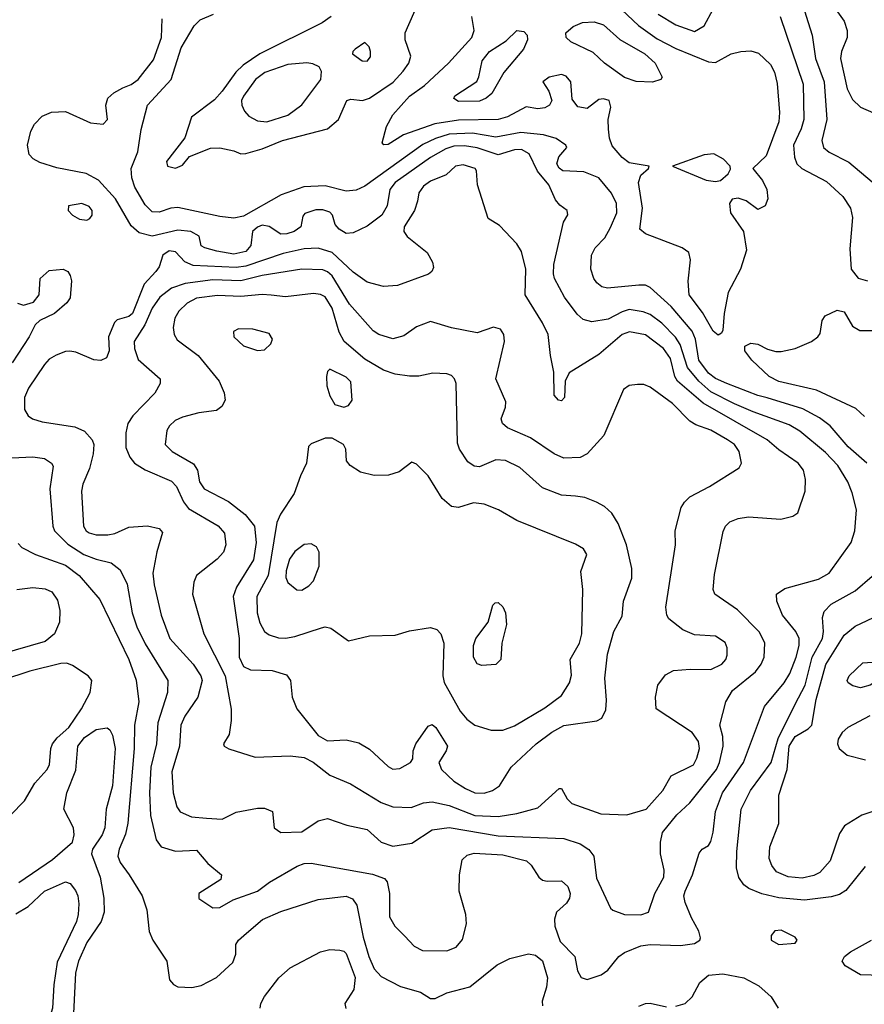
# Model space of a CAD drawing. Extents: x 1173029 to 1307123, y 522559 to 678521.
# Tile 485 of 623: x 1233639 to 1237251, y 622871 to 627081. Entities that reach past the tile are written whole.
import ezdxf

# ---------------------------------------------------------------- set-up
doc = ezdxf.new("R2010")
doc.units = 0

msp = doc.modelspace()

# ---------------------------------------------------------------- linework, layer by layer
at = {"layer": '0CON10XD'}
for points in [[(1234970, 627095), (1234931.9, 627068.1), (1234665, 626935.2), (1234593.6, 626886.4), (1234562.6, 626857.4), (1234505, 626776.1), (1234471, 626739), (1234374, 626665), (1234344.5, 626575.5), (1234265.8, 626475), (1234270, 626455), (1234305, 626445.6), (1234335, 626459.2), (1234364.1, 626495.9), (1234455, 626531.1), (1234495, 626533.3), (1234555, 626520.8), (1234585, 626508), (1234605, 626509.2), (1234675, 626529.1), (1234762.5, 626565), (1234955, 626614.6), (1235002.5, 626655), (1235038, 626735), (1235055, 626741.4), (1235105, 626735.6), (1235135, 626746.2), (1235235.9, 626814.1), (1235278.8, 626861.2), (1235302.7, 626895), (1235311.5, 626925), (1235286.4, 626995), (1235286.8, 627025), (1235345, 627157.5)], [(1236978.3, 627175), (1237028, 627015), (1237041.7, 626915), (1237078.4, 626815), (1237090, 626655), (1237069.3, 626565), (1237076.2, 626535), (1237101.1, 626515), (1237185, 626471.5), (1237285, 626388.2)], [(1237261.8, 625185), (1237181.3, 625255), (1237105.2, 625345.2), (1237059.4, 625379.4), (1236987.1, 625417.1), (1236835, 625464.8), (1236795, 625474.4), (1236662.7, 625525), (1236615, 625546.4), (1236585, 625569.2), (1236542.4, 625625), (1236529.1, 625715), (1236515, 625749.7), (1236425, 625854.7), (1236335, 625935.4), (1236315, 625945.4), (1236286.7, 625946.7), (1236152.6, 625932.6), (1236128.6, 625938.6), (1236106.1, 625956.1), (1236093.5, 625975), (1236081.5, 626015), (1236083.5, 626075), (1236099.5, 626105), (1236141.2, 626148.8), (1236165, 626193.3), (1236192.3, 626255), (1236190.9, 626295), (1236169.3, 626339.3), (1236115.3, 626405.3), (1236051.2, 626431.2), (1235961.1, 626435), (1235945, 626446.2), (1235935.9, 626465), (1235944.7, 626495), (1235978.8, 626535), (1235974.2, 626545), (1235932.5, 626572.5), (1235879, 626589), (1235781.1, 626598.9), (1235675, 626579.3), (1235575, 626596.2), (1235475, 626591.9), (1235416.2, 626573.8), (1235362, 626548), (1235115, 626369.7), (1235077.5, 626352.5), (1235035, 626347.8), (1234945, 626370.8), (1234853.1, 626366.9), (1234757.3, 626332.7), (1234595, 626241.3), (1234555, 626233), (1234495, 626239), (1234315, 626278), (1234285, 626275.4), (1234235, 626257.5), (1234205, 626259.6), (1234175, 626289.5), (1234131.5, 626365), (1234118.8, 626405), (1234115.6, 626444.4), (1234144.5, 626515.5), (1234157.8, 626612.2), (1234185.6, 626715), (1234286.1, 626825), (1234329.7, 626960.3), (1234385.3, 627054.7), (1234409.8, 627080.2), (1234467.5, 627105)], [(1236213.9, 627123.9), (1236285, 627056.8), (1236365, 626999.8), (1236445, 626958.1), (1236585, 626901.5), (1236615, 626898.2), (1236682, 626935), (1236722.5, 626945), (1236765, 626947.8), (1236797.8, 626937.8), (1236849.4, 626889.4), (1236866.7, 626856.7), (1236877.7, 626807.7), (1236887.9, 626685), (1236884.8, 626645), (1236830.7, 626499.3), (1236773.8, 626445), (1236815, 626394), (1236834.2, 626355), (1236838.8, 626315), (1236826.7, 626285), (1236795, 626270), (1236745, 626306.2), (1236711.7, 626318.3), (1236685.9, 626314.1), (1236674.4, 626295.6), (1236678.6, 626255), (1236734.3, 626175), (1236746.5, 626095), (1236721.5, 626015), (1236668.7, 625915), (1236650.8, 625825), (1236646, 625754), (1236639.3, 625740.7), (1236625, 625732.5)], [(1236369.5, 627105), (1236445, 627059.6), (1236525, 627030.9), (1236565.8, 627055), (1236605, 627125.8)], [(1237135.4, 627115), (1237164.6, 627075), (1237177.8, 627035), (1237177.8, 627005), (1237152.9, 626945), (1237148.8, 626915), (1237176.9, 626785), (1237199.6, 626739.6), (1237235, 626706.5), (1237345, 626659.2)], [(1233575, 625206.2), (1233695, 625212.1), (1233745, 625205.5), (1233775, 625185.6), (1233782.4, 625172.4), (1233767.3, 625075), (1233780.7, 624915), (1233788, 624895), (1233845, 624839.2), (1233912.9, 624795), (1233965, 624774.2), (1234029.1, 624759.1), (1234068.7, 624728.7), (1234097.7, 624667.7), (1234120, 624545), (1234139.5, 624485), (1234175, 624411.8), (1234271.8, 624255), (1234270.7, 624205), (1234229.2, 624075), (1234223.8, 623985), (1234199.1, 623885), (1234193, 623775), (1234198.5, 623678.5), (1234222.5, 623575), (1234243.8, 623543.8), (1234305, 623526.4), (1234395, 623530), (1234443.1, 623473.1), (1234502, 623425), (1234498.8, 623405), (1234404.3, 623345), (1234405, 623323.8), (1234465, 623284.2), (1234495, 623284.4), (1234552.2, 623317.8), (1234656.2, 623355), (1234706.9, 623393.1), (1234825, 623462.2), (1234855, 623472.7), (1234885.5, 623474.5), (1235147.7, 623427.7), (1235199.3, 623409.3), (1235210, 623395), (1235219.5, 623345), (1235219.4, 623245), (1235243.1, 623205), (1235285, 623161.9), (1235325, 623119.2), (1235361.3, 623101.3), (1235465, 623100), (1235505, 623115.6), (1235531.8, 623148.2), (1235549.6, 623215), (1235546, 623255), (1235518.7, 623355), (1235518.9, 623425), (1235531.1, 623488.9), (1235551.6, 623508.4), (1235582.7, 623517.3), (1235705, 623509.6), (1235805.6, 623485), (1235826.1, 623466.1), (1235858.2, 623415), (1235875, 623401.8), (1235895, 623396.9), (1235955, 623399.1), (1235982.7, 623375), (1235993, 623345), (1235990, 623325), (1235976.4, 623303.6), (1235934, 623265), (1235925.2, 623235), (1235926.5, 623205), (1235949.7, 623139.7), (1236012.1, 623075), (1236023.6, 623013.6), (1236040, 622985), (1236065, 622976.7), (1236125, 622997.5), (1236153.6, 623016.4), (1236176.9, 623045), (1236201.4, 623075), (1236225, 623092.2), (1236295, 623121.1), (1236335, 623126.7), (1236465, 623123.1), (1236525, 623131.5), (1236548, 623145), (1236550.8, 623155), (1236543.2, 623183.2), (1236511.2, 623241.2), (1236485, 623306), (1236479.4, 623335), (1236484.2, 623355), (1236516.4, 623425), (1236545, 623517.5), (1236557.5, 623535), (1236585, 623550), (1236595, 623566.7), (1236605, 623607.5), (1236613.7, 623695), (1236644.8, 623775), (1236734.7, 623905), (1236823.2, 624145), (1236907.3, 624245), (1236932.7, 624285), (1236959.5, 624355), (1236971.6, 624405), (1236972.2, 624435), (1236958.5, 624465), (1236900.9, 624535), (1236876.9, 624595), (1236875.8, 624625), (1236911.4, 624648.6), (1237055, 624688.2), (1237100, 624715), (1237194.7, 624845.3), (1237209.7, 624895), (1237216.7, 624985), (1237198.6, 625058.6), (1237179.7, 625105), (1237137.6, 625175), (1237085, 625230.8), (1236975, 625321.3), (1236929.4, 625349.4), (1236775, 625403.7), (1236695, 625438.5), (1236595, 625489.4), (1236542.5, 625535), (1236494.5, 625594.5), (1236462.5, 625692.5), (1236443.6, 625723.6), (1236385, 625783.3), (1236335, 625820.5), (1236305, 625832.5), (1236245, 625841.4), (1236215, 625832.3), (1236155, 625800.5), (1236085, 625789.2), (1236048.5, 625798.5), (1236022, 625822), (1235968.5, 625895), (1235925.5, 625975), (1235920.9, 625995), (1235923.5, 626035), (1235964.3, 626215.7), (1235983, 626247), (1235980, 626265), (1235948.1, 626288.1), (1235930.4, 626310.4), (1235901.6, 626375), (1235853.3, 626433.3), (1235817.9, 626507.9), (1235785, 626526.7), (1235755, 626524.8), (1235685, 626504), (1235595, 626532.7), (1235541.3, 626541.3), (1235495, 626540), (1235461.7, 626528.3), (1235395, 626492), (1235243.7, 626385), (1235222.1, 626355), (1235209.8, 626285), (1235187.5, 626245), (1235125, 626198.2), (1235065, 626169.5), (1235035, 626166.4), (1235004.2, 626185), (1234988, 626205), (1234976.2, 626245), (1234965, 626258.6), (1234935, 626268.5), (1234905, 626268.5), (1234857.3, 626252.7), (1234849.5, 626240.5), (1234840.8, 626195), (1234812.9, 626175), (1234781.2, 626165), (1234755, 626164.3), (1234705, 626196.9), (1234675, 626202.2), (1234655, 626194.2), (1234634.1, 626175), (1234627.6, 626115), (1234605, 626089.3), (1234555, 626079.1), (1234481.8, 626091.8), (1234430, 626105), (1234415, 626114.3), (1234405.8, 626155.8), (1234370, 626175), (1234315, 626181.6), (1234205, 626155.2), (1234149.3, 626169.3), (1234115, 626200), (1234048.6, 626315), (1233975.6, 626395.6), (1233923, 626423), (1233797.7, 626447.7), (1233725, 626470.6), (1233696.6, 626486.6), (1233679.2, 626505), (1233672.5, 626545), (1233686.5, 626605), (1233701.5, 626635), (1233735, 626668.2), (1233775, 626685.5), (1233835, 626688.5), (1233940.7, 626640.7), (1233995, 626633.8), (1234013.8, 626655), (1234007.5, 626715), (1234015.5, 626745), (1234041.3, 626768.7), (1234079.5, 626789.5), (1234115.5, 626804.5), (1234144.7, 626825), (1234210.3, 626909.7), (1234244.8, 627005), (1234248.1, 627085)], [(1236625, 625732.5), (1236605, 625750), (1236559.4, 625829.4), (1236502, 625905), (1236497.3, 625962.7), (1236507.1, 626055), (1236500.8, 626085), (1236472, 626105), (1236315.3, 626165.3), (1236291.4, 626185), (1236301.6, 626275), (1236284.3, 626385.7), (1236294.3, 626415.7), (1236327.5, 626445), (1236330, 626455), (1236245, 626469.5), (1236215, 626492.3), (1236171.7, 626541.7), (1236160.4, 626575), (1236156.4, 626613.6), (1236155.6, 626655), (1236166.8, 626706.8), (1236159.2, 626735), (1236135, 626743.1), (1236115, 626740), (1236065, 626701.2), (1236025, 626708.8), (1236001.7, 626741.7), (1235995.6, 626815), (1235975, 626839.5), (1235955, 626847.1), (1235903.3, 626835), (1235876.2, 626815), (1235902, 626775), (1235914, 626735), (1235904.2, 626715.8), (1235885, 626704.2), (1235855, 626700), (1235805, 626708.1), (1235725, 626665.3), (1235685.5, 626654.5), (1235515, 626651.4), (1235414.5, 626635.5), (1235280.5, 626589.5), (1235215, 626547.1), (1235196.1, 626546.1), (1235188.8, 626555), (1235206.9, 626625), (1235233.9, 626675), (1235305, 626754), (1235370.1, 626799.9), (1235473.1, 626895), (1235572.2, 627005), (1235581.8, 627035), (1235572.1, 627095)], [(1236345, 626813.8), (1236275, 626817.1), (1236225, 626833.8), (1236138.9, 626895), (1236090.9, 626940.9), (1235995.9, 626985.9), (1235975.7, 627005), (1235974.2, 627025), (1236005, 627052.7), (1236045, 627068.5), (1236095, 627071.5), (1236135, 627058.8), (1236205.8, 626995.8), (1236311.5, 626935), (1236355.6, 626895), (1236386.2, 626835), (1236380, 626825), (1236345, 626813.8)], [(1236890.3, 627095), (1236989.3, 626805), (1236992.3, 626655), (1236981.2, 626615), (1236947.6, 626545), (1236952.7, 626492.7), (1236962.7, 626465), (1236983.5, 626445), (1237089.7, 626389.7), (1237158.5, 626325), (1237191.8, 626275), (1237200, 626235), (1237188.3, 626101.7), (1237194.5, 626015), (1237225, 625976.5), (1237264.7, 625964.7)], [(1235515, 626731.8), (1235495, 626743.8), (1235499.2, 626755), (1235593, 626817), (1235602.7, 626837.3), (1235616.5, 626905), (1235647.9, 626945), (1235718.9, 626991.1), (1235765, 627034.3), (1235795, 627030.8), (1235808.6, 627015), (1235810, 626995), (1235792.9, 626955), (1235709.2, 626855), (1235658, 626765), (1235634, 626745), (1235605, 626732.9), (1235515, 626731.8)], [(1235125, 626904.2), (1235138.3, 626921.7), (1235139.4, 626945), (1235132.5, 626965), (1235115, 626983.8), (1235073.3, 626955), (1235063.3, 626945), (1235062.5, 626935), (1235103.3, 626905), (1235125, 626904.2)], [(1234695, 626644.1), (1234785, 626672.8), (1234845, 626716.5), (1234926.7, 626825), (1234929.4, 626859.4), (1234918.9, 626878.9), (1234892.5, 626892.5), (1234867.2, 626897.2), (1234785, 626889.2), (1234686.5, 626855), (1234647.2, 626825), (1234595, 626754.4), (1234587.3, 626735), (1234588.9, 626715), (1234599.5, 626689.5), (1234618.7, 626668.7), (1234655, 626648.9), (1234695, 626644.1)], [(1236615, 626388.9), (1236635, 626392.9), (1236668.2, 626421.8), (1236677.9, 626442.1), (1236677.1, 626455), (1236649.1, 626485), (1236607.7, 626507.7), (1236566.4, 626503.6), (1236430, 626455), (1236575, 626395.5), (1236615, 626388.9)], [(1236295, 623253.3), (1236327.1, 623265), (1236354.7, 623345.3), (1236393.2, 623415), (1236394.6, 623445), (1236379.5, 623515), (1236379.5, 623565), (1236387.9, 623605), (1236448.6, 623681.4), (1236505, 623732.7), (1236618.1, 623875), (1236631.6, 623905), (1236647.4, 623975), (1236645.9, 624015.9), (1236633.5, 624065), (1236657.9, 624165), (1236687.4, 624212.6), (1236785, 624292.5), (1236810, 624325), (1236822, 624355), (1236825.3, 624415.3), (1236802.9, 624462.9), (1236707.8, 624557.8), (1236611.4, 624625), (1236604.4, 624645), (1236609.5, 624709.5), (1236646.6, 624893.4), (1236656.5, 624915), (1236675, 624934.4), (1236711.7, 624948.3), (1236755, 624955.5), (1236894.4, 624945.6), (1236945, 624958), (1236966.8, 624973.2), (1236997.8, 625065), (1236998.9, 625115), (1236990, 625155), (1236967.8, 625185), (1236885, 625242.3), (1236835.2, 625285.2), (1236560.9, 625440.9), (1236451.1, 625535), (1236440.2, 625555), (1236421.9, 625631.9), (1236391.9, 625675), (1236315, 625733.2), (1236246.3, 625746.3), (1236214.6, 625735), (1236115, 625649.6), (1235988.6, 625571.4), (1235972, 625535), (1235968, 625465), (1235955, 625451.2), (1235942.5, 625455), (1235923.8, 625475), (1235923.6, 625573.6), (1235908, 625645), (1235898.5, 625735), (1235874.5, 625785), (1235800.4, 625905), (1235802.7, 626015), (1235785, 626090), (1235765, 626123.3), (1235690.7, 626200.7), (1235641.7, 626231.7), (1235595.8, 626375), (1235592, 626435), (1235586.2, 626445), (1235535, 626460.8), (1235502.5, 626455), (1235462, 626418), (1235395, 626391.1), (1235365, 626369.5), (1235345, 626341.2), (1235339.5, 626305), (1235326.4, 626265), (1235282.3, 626195), (1235280.9, 626175), (1235295, 626153.8), (1235381.4, 626085), (1235404.2, 626045), (1235407.9, 626022.1), (1235400.8, 626005), (1235387.1, 625992.9), (1235255, 625944.7), (1235195, 625940.4), (1235125, 625959.3), (1235065, 626001.1), (1234975.4, 626085.4), (1234915, 626103.9), (1234855, 626100.9), (1234765, 626080.8), (1234605, 626027.6), (1234565, 626021.2), (1234380.7, 626030.7), (1234345.2, 626045.2), (1234305, 626089.1), (1234277.2, 626092.8), (1234250.6, 626075), (1234235.6, 626025), (1234221.1, 626005), (1234170.3, 625949.7), (1234121.3, 625825), (1234105, 625812), (1234055, 625797.5), (1234043.8, 625786.2), (1234017.8, 625725), (1234021.9, 625665), (1234010, 625635), (1233985, 625624.4), (1233955, 625627.1), (1233879.3, 625659.3), (1233853.4, 625663.4), (1233835, 625662.5), (1233795, 625646.5), (1233765, 625628.9), (1233745, 625606.9), (1233676.4, 625505), (1233659.6, 625465), (1233658.6, 625415), (1233675, 625388), (1233693.8, 625373.8), (1233735, 625361.2), (1233875, 625340), (1233915, 625321.5), (1233948.9, 625285), (1233955.9, 625265), (1233953.4, 625225), (1233937.8, 625162.2), (1233909.1, 625095), (1233902.7, 625065), (1233911.1, 624915), (1233922.7, 624895), (1233935, 624887.5), (1233965, 624878.8), (1234015, 624878.7), (1234045, 624884.6), (1234105, 624911.8), (1234185, 624917.5), (1234235, 624905.6), (1234248.8, 624888.8), (1234224.5, 624805.5), (1234208.2, 624715), (1234213.4, 624665), (1234243.2, 624535), (1234280.4, 624435), (1234380, 624325), (1234413.4, 624275), (1234419.1, 624255), (1234401.1, 624185), (1234345, 624102.7), (1234327.6, 624065), (1234321.4, 623975), (1234288.9, 623865), (1234295.3, 623775.3), (1234311.1, 623715), (1234325, 623693.6), (1234373.2, 623673.2), (1234437, 623667), (1234505, 623662), (1234565, 623692), (1234655, 623710), (1234685, 623710), (1234720, 623695), (1234726.2, 623625), (1234755, 623605.7), (1234845, 623608.5), (1234914.6, 623655.4), (1234955, 623665.5), (1235037.4, 623637.4), (1235125, 623619.1), (1235184.2, 623564.2), (1235235, 623547.6), (1235315, 623560.7), (1235402.6, 623617.4), (1235475, 623627.1), (1235685, 623591.1), (1235965, 623579.5), (1236035, 623556.6), (1236073, 623533), (1236094.5, 623505), (1236105, 623410), (1236165, 623282.5), (1236175, 623273.3), (1236225.7, 623255.7), (1236295, 623253.3)], [(1233925, 626224.2), (1233939.1, 626230.9), (1233949.2, 626245), (1233948.1, 626265), (1233935, 626282.9), (1233904.4, 626295.6), (1233847.5, 626285), (1233846.2, 626265), (1233864, 626245), (1233895, 626228.6), (1233925, 626224.2)], [(1233628.8, 625868.8), (1233655, 625860), (1233697.3, 625872.7), (1233721.2, 625905), (1233726.7, 625975), (1233765, 626008.8), (1233825, 626013.8), (1233843.9, 626003.9), (1233855, 625987.5), (1233860, 625965), (1233855, 625892.5), (1233839.5, 625870.5), (1233787.5, 625825), (1233724.5, 625795.5), (1233705, 625776), (1233679.1, 625725), (1233606.6, 625613.4)], [(1235685, 623674.8), (1235765, 623686.9), (1235855, 623710.6), (1235945, 623793.8), (1235955, 623793.3), (1235980.2, 623750.2), (1236000.3, 623730.3), (1236123.3, 623685), (1236235, 623681.3), (1236318.1, 623705), (1236389.1, 623785), (1236425, 623847.5), (1236519.6, 623895), (1236535, 623924.2), (1236545.2, 623965), (1236541.4, 623995), (1236515, 624033.8), (1236360, 624135), (1236357.5, 624185), (1236368, 624235), (1236400.3, 624279.7), (1236435, 624298.6), (1236505.3, 624304.7), (1236595, 624302.4), (1236640.9, 624325), (1236659.1, 624345), (1236664.4, 624364.4), (1236664.3, 624395), (1236655, 624418), (1236614.5, 624444.5), (1236525, 624450.5), (1236475, 624472.2), (1236415, 624520), (1236405.5, 624535.5), (1236401.3, 624568.7), (1236443.8, 624835), (1236442, 624895), (1236467.5, 624995), (1236481.5, 625018.5), (1236505, 625041.1), (1236589.2, 625085), (1236715.8, 625165), (1236725.7, 625185), (1236715.7, 625234.3), (1236695.5, 625265), (1236665, 625284.7), (1236595, 625325.3), (1236529.5, 625349.5), (1236505, 625364.6), (1236429.9, 625439.9), (1236335, 625510), (1236308.1, 625521.9), (1236281.1, 625521.1), (1236245, 625516.9), (1236220.8, 625499.2), (1236136.2, 625303.8), (1236066, 625225), (1236035, 625208.6), (1235965, 625206.2), (1235924.8, 625224.8), (1235823.3, 625293.3), (1235725, 625335.5), (1235702.9, 625355), (1235698.1, 625375), (1235716.2, 625423.8), (1235717, 625447), (1235675.5, 625545), (1235711.3, 625705), (1235709.2, 625735), (1235695, 625757.8), (1235665, 625766.5), (1235595, 625742.2), (1235485, 625762.9), (1235395, 625790), (1235335, 625768), (1235281.1, 625728.9), (1235235, 625716.9), (1235175, 625735.5), (1235150.8, 625750.8), (1235048.7, 625865), (1234975, 625985.3), (1234955, 626003.3), (1234935, 626011.6), (1234845, 626013.8), (1234675, 625988), (1234584.9, 625965.1), (1234465, 625969.4), (1234346.6, 625953.4), (1234287.2, 625932.8), (1234238.2, 625895), (1234205, 625847.7), (1234173.6, 625776.4), (1234128.7, 625705), (1234128.9, 625675), (1234145, 625627.5), (1234239.4, 625545), (1234240, 625525), (1234216.1, 625483.9), (1234122.7, 625387.3), (1234101.4, 625355), (1234092.2, 625315), (1234091.9, 625251.9), (1234110, 625210), (1234130, 625185), (1234175.7, 625155.7), (1234287.5, 625107.5), (1234308.8, 625085), (1234339.8, 625019.8), (1234361.1, 624991.1), (1234487.5, 624917.5), (1234514.6, 624885), (1234519.6, 624835), (1234510, 624805), (1234482.5, 624775), (1234395.4, 624704.6), (1234383.6, 624676.4), (1234377.9, 624625), (1234425.9, 624455), (1234517.4, 624275), (1234543.1, 624133.1), (1234543.6, 624085), (1234534.3, 624025), (1234510, 623985), (1234513.3, 623975), (1234533.4, 623963.4), (1234645, 623928.1), (1234795, 623933.9), (1234855, 623926.6), (1234894, 623906), (1234965, 623850.9), (1235053.3, 623813.3), (1235185, 623734), (1235235, 623716.1), (1235312.4, 623712.4), (1235365, 623733.1), (1235402.6, 623737.4), (1235475, 623721), (1235585, 623678), (1235685, 623674.8)], [(1235625, 623774), (1235660, 623785), (1235690, 623805), (1235740, 623885), (1235847.1, 623985), (1235915, 624034.7), (1235965, 624063.1), (1236107.5, 624082.5), (1236127.5, 624095), (1236145, 624130), (1236148, 624172), (1236141.1, 624265), (1236152.3, 624367.7), (1236180, 624465), (1236215, 624530), (1236221.4, 624595), (1236256.6, 624693.4), (1236256.5, 624735), (1236233.9, 624835), (1236197.4, 624927.4), (1236171.1, 624971.1), (1236139.8, 624999.8), (1236105, 625018.2), (1236055, 625038.8), (1236015, 625043.8), (1235955, 625047.7), (1235875, 625079.1), (1235776.9, 625166.9), (1235715.9, 625195.9), (1235675, 625198.8), (1235605, 625168.8), (1235582.3, 625172.3), (1235555, 625190), (1235519.2, 625245), (1235510.5, 625270.5), (1235505.5, 625525), (1235498.6, 625545), (1235485, 625559.2), (1235465, 625566.9), (1235405, 625569.5), (1235345, 625557.3), (1235305, 625556.9), (1235245, 625566), (1235195, 625582.7), (1235115, 625629.7), (1235026.5, 625705), (1235004.2, 625745), (1234975, 625847.5), (1234945, 625896.2), (1234925, 625906.6), (1234895, 625910.7), (1234775, 625895.9), (1234713.4, 625903.4), (1234675, 625906.6), (1234585, 625897.9), (1234485, 625902.4), (1234395, 625889.8), (1234355, 625868.7), (1234319.2, 625835), (1234302.1, 625805), (1234295.6, 625765.6), (1234299.4, 625735), (1234312.6, 625712.6), (1234402.5, 625645), (1234491.9, 625535), (1234512.9, 625485), (1234517.5, 625455), (1234503.4, 625426.6), (1234479.7, 625410.3), (1234405, 625399.5), (1234335, 625381.8), (1234303.1, 625366.9), (1234278.9, 625345), (1234267.5, 625325), (1234260, 625265), (1234290, 625235), (1234382.4, 625182.4), (1234398.9, 625155), (1234407.5, 625105), (1234427.1, 625075), (1234531.5, 625021.5), (1234603.5, 624965), (1234642.4, 624915), (1234650, 624845), (1234638.7, 624771.3), (1234565.4, 624655), (1234552.1, 624615), (1234577.3, 624435), (1234577.7, 624355), (1234595, 624315.7), (1234625, 624301.1), (1234718.3, 624298.3), (1234780, 624280), (1234796.9, 624255), (1234803.3, 624185), (1234824.5, 624135), (1234915, 624021.1), (1234955, 623998), (1235035, 624001.8), (1235089.1, 623989.1), (1235135, 623961.8), (1235215, 623888.1), (1235235, 623876.7), (1235265, 623880), (1235310, 623905), (1235319.3, 623920.7), (1235322, 623955), (1235332.5, 623985), (1235385, 624060.8), (1235402.9, 624067.1), (1235418.9, 624055), (1235467.5, 623975), (1235462.5, 623955), (1235430.8, 623905), (1235442.2, 623875), (1235494.8, 623824.8), (1235545, 623793.9), (1235585, 623775.4), (1235625, 623774)], [(1237251.8, 625385), (1237215, 625418.2), (1237046.8, 625496.8), (1236885, 625533.8), (1236844.2, 625555), (1236770, 625625), (1236740, 625665), (1236740, 625685), (1236765, 625697.5), (1236795, 625693.3), (1236837, 625673), (1236872, 625662), (1236895, 625662.7), (1236955, 625675.4), (1237024.6, 625705.4), (1237052.5, 625725), (1237061.3, 625738.7), (1237070.8, 625795), (1237084, 625815), (1237135, 625838.8), (1237165, 625832.2), (1237200.6, 625770.6), (1237231.9, 625751.9), (1237415, 625752.5)], [(1234655, 625666.2), (1234685, 625670), (1234712.5, 625695), (1234720, 625715), (1234705, 625738.8), (1234635, 625758), (1234575, 625758.8), (1234552.5, 625747.5), (1234553.8, 625725), (1234595, 625686.2), (1234655, 625666.2)], [(1235025, 625423.8), (1235045, 625431.2), (1235060.8, 625455), (1235055, 625533.3), (1235035, 625552.2), (1234965, 625586.7), (1234955, 625577.5), (1234950.5, 625555), (1234952.7, 625515), (1234965, 625472.5), (1234986.1, 625436.1), (1235025, 625423.8)], [(1235655, 624043.1), (1235705, 624043.4), (1235755, 624061.5), (1235885, 624138.8), (1235955, 624191.1), (1235990.4, 624245), (1235998.3, 624278.3), (1235993.1, 624345), (1236032.5, 624415), (1236042.1, 624455), (1236047.1, 624645), (1236037.7, 624722.3), (1236064.2, 624795), (1236049.3, 624819.3), (1236015, 624838.1), (1235765, 624940), (1235686, 624986), (1235625, 625010), (1235580, 625015), (1235515, 624995.7), (1235485, 624999.2), (1235445, 625034), (1235385, 625131.2), (1235335, 625181.2), (1235315, 625188.8), (1235261.9, 625148.1), (1235216.4, 625133.6), (1235155, 625131.5), (1235096.3, 625146.3), (1235051.2, 625175), (1235036.7, 625195), (1235033.8, 625245), (1235023.3, 625265), (1234975, 625292), (1234945, 625292), (1234885, 625268), (1234873.4, 625256.6), (1234865.8, 625185), (1234838.8, 625131.2), (1234811.8, 625055), (1234753.5, 624966.5), (1234738.2, 624931.8), (1234700.8, 624705), (1234652.5, 624615), (1234654.4, 624545), (1234665, 624502.9), (1234685, 624465.6), (1234705, 624450.9), (1234745, 624437.5), (1234775, 624436.1), (1234815, 624444), (1234929.4, 624480.6), (1234945, 624484.4), (1234968.9, 624478.9), (1235045, 624425.7), (1235135, 624447.1), (1235245, 624449.4), (1235305, 624468.6), (1235395, 624482.9), (1235423.2, 624473.2), (1235439.2, 624455), (1235452.9, 624415), (1235448.2, 624275), (1235453.2, 624246.8), (1235522.9, 624125), (1235550.6, 624090.6), (1235585, 624064.7), (1235655, 624043.1)], [(1233631.7, 624841.7), (1233647.5, 624825), (1233706.2, 624795), (1233835, 624748.3), (1233892.7, 624705), (1233981.9, 624601.9), (1234104.7, 624345), (1234136.7, 624256.7), (1234147.4, 624165), (1234130, 624065), (1234127.7, 623965), (1234100.7, 623645), (1234091.5, 623598.5), (1234063.5, 623535), (1234057.8, 623505), (1234067.6, 623477.6), (1234107.3, 623425), (1234162.2, 623335), (1234181.9, 623275), (1234191.7, 623181.7), (1234208.1, 623145), (1234268.5, 623055), (1234278.9, 622975), (1234296, 622956), (1234315, 622946.4), (1234375, 622942.8), (1234415, 622951.1), (1234480, 622985), (1234550.7, 623049.3), (1234562.5, 623085), (1234563.4, 623126.6), (1234574.2, 623145), (1234608.6, 623175), (1234676.9, 623233.1), (1234755, 623268.4), (1234915, 623318.9), (1235035, 623333.6), (1235061.9, 623321.9), (1235081.1, 623295), (1235107.9, 623157.9), (1235131.6, 623075), (1235155, 623022.9), (1235185, 622990.6), (1235267.4, 622947.4), (1235353.2, 622923.2), (1235395, 622896.2), (1235415, 622896), (1235465, 622920), (1235564.1, 622945.9), (1235680.2, 623039.8), (1235735, 623066.7), (1235815, 623087.1), (1235845, 623081.4), (1235875, 623057.1), (1235896, 622984), (1235892, 622945), (1235873.6, 622885), (1235874.7, 622865)], [(1234845, 624641.9), (1234875, 624660), (1234895, 624682.2), (1234919.4, 624745), (1234920, 624805), (1234907.6, 624827.6), (1234885, 624840), (1234855, 624837.1), (1234815, 624807.1), (1234792.7, 624775), (1234777.9, 624725), (1234776.3, 624696.3), (1234785, 624674), (1234823.6, 624643.6), (1234845, 624641.9)], [(1237255, 623460), (1237171.8, 623358.2), (1237145, 623341.2), (1237109.6, 623330.4), (1236995, 623316.9), (1236885, 623326.2), (1236813, 623343), (1236756.5, 623366.5), (1236735, 623382), (1236713.8, 623413.8), (1236704.6, 623455), (1236705.4, 623524.6), (1236724, 623705), (1236764.2, 623785), (1236851.8, 623905), (1236882.9, 624007.1), (1236955.5, 624154.5), (1236997.1, 624235), (1237027.9, 624355), (1237072.6, 624435), (1237076.7, 624465), (1237072.3, 624525), (1237079.3, 624550.7), (1237108.3, 624581.7), (1237211.3, 624638.7), (1237285, 624701.8)], [(1233625.9, 624644.1), (1233695, 624653.3), (1233748, 624648), (1233775.5, 624635), (1233799.7, 624599.7), (1233810.7, 624555), (1233808.5, 624505), (1233787.1, 624455), (1233747, 624423), (1233555, 624366.1)], [(1235615, 624320), (1235595, 624326.7), (1235580, 624355), (1235580, 624405), (1235588.8, 624435), (1235642, 624505), (1235661.7, 624578.3), (1235672.3, 624587.7), (1235685, 624588.8), (1235705, 624570), (1235716, 624545), (1235720, 624495), (1235701.2, 624415), (1235696.2, 624345), (1235675, 624323.8), (1235615, 624320)], [(1237325, 623708), (1237240.5, 623679.5), (1237165.4, 623634.6), (1237145, 623602), (1237105.2, 623484.8), (1237061.1, 623435), (1237035, 623421.6), (1236985, 623410.2), (1236925, 623415.9), (1236875, 623437.1), (1236855.3, 623465), (1236844.2, 623495), (1236846.4, 623545), (1236885.4, 623644.6), (1236885.3, 623765), (1236920.3, 623875), (1236929.5, 623975), (1236955, 624015.6), (1237011.1, 624048.9), (1237026.2, 624065), (1237044.7, 624174.7), (1237085.8, 624324.2), (1237165, 624450), (1237212, 624488), (1237314.1, 624535.9)], [(1233599.7, 623680.3), (1233659.4, 623740.6), (1233703.2, 623816.8), (1233755, 623874.3), (1233766.1, 623895), (1233771.8, 623965), (1233778.9, 623985), (1233799, 624011), (1233848.2, 624055), (1233903.5, 624135), (1233939.7, 624205), (1233946.9, 624255), (1233931.5, 624275), (1233865, 624320), (1233839.9, 624329.9), (1233815, 624327.6), (1233682, 624295), (1233565, 624257.4)], [(1237235, 624224.6), (1237202.1, 624232.1), (1237182, 624245), (1237177.5, 624255), (1237185.8, 624275), (1237245, 624331.4), (1237305, 624335.8), (1237325, 624326.7), (1237331.4, 624285), (1237324.3, 624265), (1237276, 624235), (1237235, 624224.6)], [(1237275, 624103.9), (1237180, 624055), (1237156.6, 624033.4), (1237139.4, 624005), (1237135.6, 623985), (1237142.5, 623965), (1237177, 623937), (1237256.1, 623916.1)], [(1233635, 623392.2), (1233779.2, 623490.8), (1233864.5, 623565), (1233871.5, 623595), (1233868.2, 623625), (1233827.9, 623705), (1233840.8, 623775), (1233878.1, 623871.9), (1233887.3, 623975), (1233915, 624012.4), (1233965, 624046.2), (1234013.2, 624053.2), (1234024.5, 624044.5), (1234035, 624022), (1234046.6, 623965), (1234035.2, 623805), (1234008.2, 623705), (1234002.9, 623625), (1233990.6, 623595), (1233950.4, 623535), (1233946.1, 623515), (1233983, 623415), (1233997.7, 623325), (1234000.3, 623265), (1233987.5, 623225), (1233926.3, 623135), (1233889.8, 623055), (1233876.7, 623005), (1233866.2, 622775)], [(1233622.4, 623257.6), (1233675, 623289.2), (1233745, 623354.7), (1233835, 623394.4), (1233855, 623387.1), (1233877, 623357), (1233886.9, 623335), (1233890.8, 623300.8), (1233889.2, 623255), (1233880.8, 623225), (1233799.3, 623050.7), (1233783.9, 622955), (1233778.4, 622855), (1233757.8, 622785), (1233735.2, 622754.8), (1233669.5, 622705), (1233640, 622675), (1233608.9, 622635)], [(1236885, 623126.7), (1236955, 623132), (1236963.8, 623145), (1236955, 623158.8), (1236895, 623188), (1236867.5, 623185), (1236852, 623165), (1236852, 623145), (1236885, 623126.7)], [(1237325, 622994.4), (1237235, 622997.1), (1237168.8, 623035), (1237155.8, 623055), (1237165.8, 623075), (1237192, 623095), (1237281.2, 623145)], [(1234667.1, 622855), (1234669.4, 622875), (1234685.5, 622905), (1234746.2, 622983.8), (1234795, 623027.5), (1234925, 623095.9), (1234965, 623105.4), (1235007.9, 623102.1), (1235025, 623098.1), (1235035, 623088.6), (1235073, 622985), (1235067.7, 622935), (1235029.7, 622875), (1235033.3, 622853.3)], [(1236445, 622862.5), (1236485, 622874.5), (1236515, 622902.9), (1236547.3, 622965), (1236585, 622995.9), (1236645, 623001.8), (1236735, 622984.6), (1236800.2, 622950.2), (1236852.4, 622902.4), (1236881.9, 622855)], [(1236286.7, 622863.3), (1236315, 622874.5), (1236335, 622875.5), (1236405, 622860.5)]]:
    msp.add_lwpolyline(points, dxfattribs=at)

doc.saveas('drawing.dxf')
